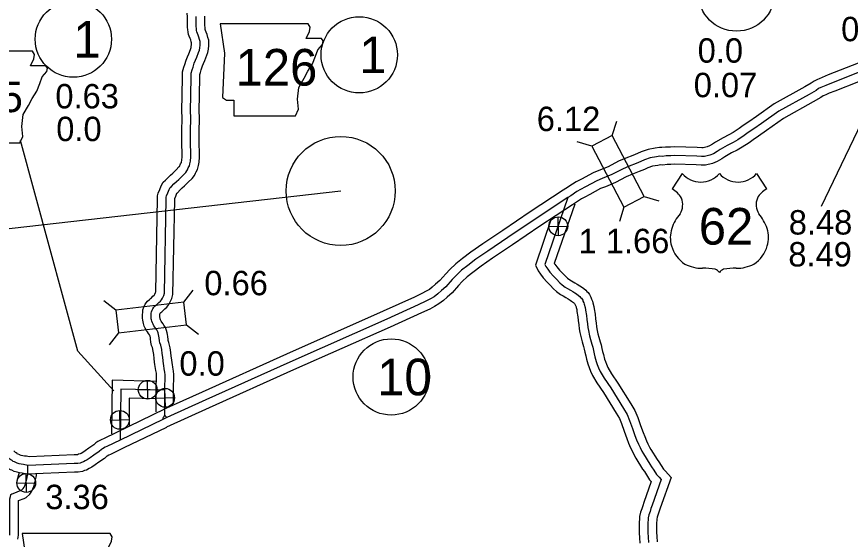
# Model space of a CAD drawing. Extents: x 31699 to 244310, y -8841 to 11474.
# Drawn here: x 148680 to 149641, y 393 to 996 of the extents above; entities that cross this region are included whole.
import ezdxf

# ---------------------------------------------------------------- set-up
doc = ezdxf.new("R2010")
doc.units = 0
for name, color, linetype in [('B_Logo', 7, 'Continuous'), ('G-ANNO-TEXT', 7, 'Continuous'), ('Level 21', 7, 'Continuous'), ('Level 48', 7, 'Continuous'), ('Level 55', 7, 'Continuous'), ('R_Border Notes', 7, 'Continuous'), ('R_XS_EARTHWORK_STAGE1', 7, 'Continuous'), ('R_XS_EARTHWORK_STAGE2', 7, 'Continuous'), ('S_AREA_CALC', 7, 'Continuous'), ('S_WALL', 7, 'Continuous'), ('S_WALL_ANNOT', 7, 'Continuous')]:
    doc.layers.add(name, color=color, linetype=linetype)

msp = doc.modelspace()

# ---------------------------------------------------------------- linework, layer by layer
for p, q in [((149447.47, 814.89), (149435.93, 797.05)), ((149533.27, 814.89), (149544.8, 797.05))]:
    msp.add_line(p, q)
for centre, radius, start, end in [((149468.96, 832.97), 28.08, 220.07504, 319.67012), ((149511.78, 832.97), 28.08, 220.32988, 319.92496), ((149420.86, 771.14), 29.98, 30.7809, 59.98827), ((149559.88, 771.14), 29.98, 120.01173, 149.2191), ((149427.45, 779.05), 20.55, 328.81046, 21.21077), ((149553.29, 779.05), 20.55, 158.78923, 211.18954), ((149481.19, 736.93), 47.94, 138.95648, 162.69135), ((149499.54, 736.93), 47.94, 17.30865, 41.04352), ((149465.37, 740.85), 31.68, 160.95764, 197.38186), ((149515.37, 740.85), 31.68, 342.61814, 19.04236), ((149470.52, 740.94), 36.66, 195.10743, 237.13119), ((149510.21, 740.94), 36.66, 302.86881, 344.89257), ((149471.21, 752.49), 47.07, 244.07708, 269.57785), ((149472.29, 619.21), 86.22, 81.19416, 90.95387), ((149483.08, 696.52), 8.26, 28.03422, 72.98637), ((149497.66, 696.52), 8.26, 107.01363, 151.96578), ((149508.44, 619.21), 86.22, 89.04613, 98.80584), ((149509.53, 752.49), 47.07, 270.42215, 295.92292)]:
    msp.add_arc(centre, radius, start, end)
at = {"layer": 'B_Logo'}
for points in [[(148850.64, 564.65), (148850.85, 582.57), (148850.76, 585.5), (148849.97, 589.29), (148849.31, 593.14), (148849.17, 595.21), (148848.73, 598.47), (148848.12, 602.73), (148847.65, 606.99), (148847.03, 611.78), (148845.8, 616.82), (148844.92, 619.26), (148844.37, 621.65), (148844.06, 625.18), (148843.73, 626.98), (148843.33, 629.04), (148843, 630.9), (148842.42, 632.28), (148841.16, 634.25), (148840.11, 635.75), (148838.98, 637.58), (148837.87, 639.08), (148837.01, 640.79), (148836.23, 642.37), (148835.63, 644.36), (148835.24, 645.88), (148835, 647.14), (148834.82, 648.68), (148834.78, 649.88), (148834.8, 651.42), (148834.99, 653.49), (148835.2, 655.24), (148835.81, 657.13), (148836.55, 658.82), (148837.83, 660.54), (148839.38, 661.93), (148840.55, 662.9), (148841.91, 664.08), (148843.78, 665.95), (148845.53, 667.54), (148846.88, 669.12), (148847.88, 671.03), (148849.25, 674.01), (148850.03, 676.78), (148852, 785.05), (148852.19, 787.46), (148852.54, 789.08), (148854.09, 792.47), (148855.5, 796.39), (148856.69, 798.5), (148858.18, 799.82), (148861.15, 802.86), (148863.99, 805.69), (148866.65, 807.92), (148870.52, 811.79), (148874.65, 816), (148876.12, 817.72), (148876.74, 819.21), (148877.67, 821.38), (148879, 823.49), (148879.59, 825.92), (148880.14, 829.21), (148880.46, 833.9), (148880.39, 837.91), (148880.47, 841.59), (148880.26, 845.93), (148880.18, 850.53), (148880.07, 855.74), (148880.13, 860.16), (148880.08, 863.7), (148880.13, 868.18), (148880.4, 874.07), (148880.48, 879.75), (148880.34, 886.23), (148880.98, 925.62), (148881.01, 930.63), (148882.09, 934.48), (148883.12, 937.45), (148884.5, 942.24), (148885.85, 945.69), (148887.4, 949.22), (148889.49, 954.64), (148890.4, 957.34), (148890.98, 959.83), (148891.28, 962.98), (148891.21, 967.19), (148890.54, 969.37), (148889.98, 972.1), (148888.97, 974.47), (148888.24, 976.52), (148887.65, 978.24), (148887.26, 979.83), (148886.99, 982.16), (148886.71, 984.49), (148886.59, 986.02), (148886.85, 988.17), (148886.78, 992.51), (148886.66, 996.05)], [(149674.71, 940.86), (149619.63, 919.27), (149612.99, 916.58), (149609.31, 914.92), (149607.34, 914.19), (149604.78, 912.9), (149601.85, 910.8), (149593.74, 906.06), (149559.05, 886.87), (149539.06, 872.45), (149530, 866.21), (149523.41, 861.98), (149518.86, 858.56), (149511.42, 853.7), (149506.05, 850.65), (149499.37, 847.29), (149491.26, 842.55), (149487.8, 840.16), (149483.42, 837.68), (149479.14, 836), (149473, 834.4), (149469.86, 834.43), (149464.12, 834.84), (149438.57, 835.47), (149434.24, 835.4), (149429.11, 835.3), (149424.67, 834.62), (149421.8, 834.72), (149417.76, 834.12), (149410.66, 832.96), (149404, 830.73), (149399.74, 828.65), (149394.21, 826.47), (149386.32, 823.47), (149378.37, 819.93), (149366.31, 813.59), (149355.07, 808.88), (149348.95, 806.41), (149336.05, 799.5), (149330.09, 796.36), (149325.97, 793.96), (149318.79, 789.24), (149315.46, 787.13)], [(149315.46, 787.13), (149277.63, 762.23), (149246.2, 740.88), (149223.12, 725.22), (149209.5, 716.02), (149199.94, 708.62), (149192.73, 703.11), (149186.53, 697.09), (149181.95, 692.39), (149174.82, 684.14), (149169.64, 679.63), (149165.56, 675.95), (149161.27, 672.67), (149156.88, 670.25), (149151.58, 667.34), (149142.65, 663.1), (149106.6, 646.68), (148994.93, 597.18), (148897.79, 553.49), (148853.07, 533.25)], [(149315.46, 787.13), (149288.95, 709.73), (149290.01, 707.63), (149292.25, 704.36), (149294.9, 700.84), (149298.78, 696.49), (149302.57, 692.74), (149306.1, 688.71), (149308.91, 686.26), (149312.47, 683.57), (149314.97, 682.25), (149318.44, 680.22), (149321.09, 678.64), (149323.68, 676.99), (149325.38, 675.77), (149327.91, 673.98), (149329.28, 672.96), (149330.24, 671.85), (149331.21, 670.95), (149331.91, 669.97), (149332.62, 668.52), (149332.92, 667.53), (149333.78, 665.69), (149334.43, 664.1), (149334.81, 662.85), (149335.27, 660.92), (149335.49, 660.4), (149335.86, 657), (149337.13, 650.96), (149337.55, 646.16), (149338.05, 641.23), (149338.52, 636.97), (149339.17, 633.45), (149340.57, 627.48), (149341.7, 623.31), (149343.22, 617.74), (149344.19, 614.5), (149344.98, 610.71), (149345.91, 606.8), (149346.83, 603.22), (149348.34, 597.79), (149349.38, 594.35), (149350.91, 590.59), (149352.91, 586.38), (149357.5, 578.44), (149364.93, 567.59), (149379.64, 543.54), (149383.93, 536.8), (149386.76, 529.74), (149389.92, 520.69), (149392.93, 512.43), (149394.89, 507.48), (149396.99, 502.34), (149398.85, 498.52), (149400.99, 494.38), (149402.69, 491.23), (149410.08, 479.24), (149412.1, 476.43), (149414.84, 472.38), (149417.8, 467.4), (149420.77, 464.29), (149423.19, 461.63), (149412.7, 431.87), (149411.43, 428.09), (149410.4, 424.78), (149409.06, 420.99), (149408.24, 417.43), (149408.05, 415.21), (149407.95, 412.2), (149407.8, 408.59), (149407.74, 404.44), (149407.8, 400.5), (149408.31, 395.04), (149408.71, 389.1)], [(148799.68, 565.92), (148799.08, 507.08)], [(148850.64, 564.65), (148799.68, 565.92)], [(148848.09, 530.81), (148848.57, 532.3), (148849.13, 533.45), (148849.83, 534.54), (148850.58, 536.11), (148850.64, 564.65)], [(148848.09, 530.81), (148799.08, 507.08), (148783.73, 499.56), (148781.89, 498.83), (148778.74, 497.19), (148777.44, 496.22), (148774.79, 493.79), (148768.73, 489.71), (148764.63, 486.71), (148761.11, 484.32), (148758.68, 483.04), (148756.59, 481.9), (148754.41, 481.36), (148752.77, 480.57), (148750.04, 480.21), (148746.11, 480.29), (148692.94, 477.74)], [(148853.07, 533.25), (148848.09, 530.81)], [(148853.07, 533.25), (148851.76, 534.54), (148851.08, 535.12), (148850.58, 536.11)], [(148692.94, 477.74), (148689.18, 478.62), (148687.44, 478.83), (148684.69, 479.28), (148682.61, 479.74), (148680.19, 480.33), (148678.63, 481.15), (148677.01, 482.03), (148675.66, 482.59), (148674.43, 483.42), (148673.61, 483.99), (148672.93, 484.44), (148671.91, 485.07), (148671.36, 485.59), (148670.26, 486.56)], [(148685.51, 449.56), (148687.27, 451.21), (148688.37, 452.84), (148689.07, 454.46), (148689.75, 456.55), (148691.59, 463.81), (148692.2, 466.3), (148692.44, 467.57), (148692.54, 468.98), (148692.68, 471.52), (148692.48, 477.54)], [(148671.73, 397.57), (148671.92, 398.44), (148671.8, 409.67), (148671.93, 439.29), (148672.41, 441.98), (148672.58, 442.99), (148672.84, 443.59), (148673.09, 444.2), (148674.14, 445.03), (148675.59, 445.66), (148684.71, 449.28), (148685.51, 449.56)]]:
    msp.add_lwpolyline(points, dxfattribs=at)
at = {"layer": 'G-ANNO-TEXT'}
for points in [[(148914.43, 987.58), (148919.5, 953.74), (148917.25, 902.42), (148921.76, 899.6), (148930.22, 899.6), (148930.22, 881.56), (149001.27, 881.56), (149004.65, 888.89), (149003.53, 900.73), (149005.22, 914.27), (149011.42, 924.98), (149015.37, 932.88), (149021.01, 941.34), (149024.39, 950.36), (149027.21, 957.69), (149032.29, 963.89), (149033.42, 967.84), (149031.16, 970.66), (149013.68, 970.66), (149017.62, 978.55), (149018.19, 983.63), (149015.85, 987.53)], [(148596.42, 956.1), (148601.49, 922.26), (148599.24, 870.95), (148603.75, 868.13), (148612.21, 868.13), (148612.21, 850.08), (148683.26, 850.08), (148686.64, 857.41), (148685.52, 869.25), (148687.21, 882.79), (148693.41, 893.5), (148697.36, 901.4), (148703, 909.86), (148706.38, 918.88), (148709.2, 926.21), (148714.28, 932.41), (148715.4, 936.36), (148713.15, 939.18), (148695.67, 939.18), (148699.61, 947.08), (148700.18, 952.15), (148697.84, 956.05)], [(148685.96, 399.48), (148691.03, 365.65), (148688.78, 314.33), (148693.29, 311.51), (148701.75, 311.51), (148701.75, 293.46), (148772.8, 293.46), (148776.18, 300.8), (148775.06, 312.64), (148776.75, 326.17), (148782.95, 336.89), (148786.9, 344.78), (148792.54, 353.24), (148795.92, 362.26), (148798.74, 369.59), (148803.82, 375.8), (148804.95, 379.75), (148802.69, 382.57), (148785.21, 382.57), (148789.15, 390.46), (148789.72, 395.54), (148787.38, 399.43)]]:
    msp.add_lwpolyline(points, close=True, dxfattribs=at)
msp.add_lwpolyline([(148791.87, 564.14), (148750.3, 609.86), (148684.04, 852.82)], dxfattribs=at)
at = {"layer": 'Level 21'}
for p, q in [((149304.72, 743.06), (149304.22, 764.75)), ((149293.62, 753.66), (149315.32, 754.16)), ((148831.09, 554.41), (148830.59, 576.11)), ((148820, 565.01), (148841.69, 565.51)), ((148851.16, 545.04), (148850.66, 566.74)), ((148840.06, 555.64), (148861.76, 556.14)), ((148798.98, 519.62), (148798.48, 541.32)), ((148787.89, 530.22), (148809.58, 530.72)), ((148690.94, 446.83), (148690.44, 468.53)), ((148679.84, 457.43), (148701.54, 457.93))]:
    msp.add_line(p, q, dxfattribs=at)
for centre in [(149304.47, 753.91), (148830.84, 565.26), (148850.91, 555.89), (148798.73, 530.47), (148690.69, 457.68)]:
    msp.add_circle(centre, 10.85, dxfattribs=at)
at = {"layer": 'Level 48'}
msp.add_line((143596.86, 175.37), (149053.46, 794.68), dxfattribs=at)
msp.add_circle((149053.46, 794.68), 62.97, dxfattribs=at)
at = {"layer": 'Level 55'}
for points in [[(149323.38, 779.38), (149299.91, 710.88), (149300.38, 710.2), (149302.65, 707.18), (149306.04, 703.37), (149309.85, 699.59), (149313.17, 695.81), (149315.22, 694.03), (149317.85, 692.04), (149319.83, 690.99), (149323.53, 688.83), (149326.35, 687.15), (149329.27, 685.28), (149331.17, 683.93), (149333.8, 682.06), (149336.11, 680.34), (149337.44, 678.81), (149338.77, 677.56), (149340.52, 675.12), (149341.95, 672.2), (149342.29, 671.11), (149342.94, 669.71), (149343.87, 667.44), (149344.47, 665.45), (149345.43, 661.43), (149345.75, 658.58), (149347.04, 652.43), (149347.51, 647.1), (149347.99, 642.28), (149348.42, 638.43), (149348.96, 635.49), (149350.26, 629.93), (149351.35, 625.93), (149352.83, 620.49), (149353.89, 616.96), (149354.74, 612.89), (149355.62, 609.2), (149356.49, 605.8), (149357.94, 600.59), (149358.82, 597.69), (149360.06, 594.62), (149361.77, 591.04), (149365.97, 583.78), (149373.32, 573.03), (149388.13, 548.84), (149392.87, 541.38), (149396.13, 533.25), (149399.34, 524.05), (149402.28, 515.99), (149404.17, 511.22), (149406.13, 506.42), (149407.79, 503.01), (149409.83, 499.05), (149411.35, 496.24), (149418.4, 484.8), (149420.31, 482.15), (149423.29, 477.73), (149425.82, 473.48), (149428.09, 471.1), (149434.6, 463.93), (149422.16, 428.62), (149420.94, 425.01), (149419.89, 421.63), (149418.68, 418.2), (149418.15, 415.87), (149418.04, 414.61), (149417.94, 411.83), (149417.8, 408.31), (149417.74, 404.45), (149417.79, 401.05), (149418.28, 395.84), (149418.68, 389.85)], [(149296.45, 762.5), (149278.12, 708.97), (149281.4, 702.52), (149284.13, 698.53), (149287.16, 694.5), (149291.52, 689.6), (149295.28, 685.88), (149299.02, 681.61), (149302.6, 678.49), (149307.08, 675.1), (149310.12, 673.5), (149313.35, 671.61), (149315.83, 670.13), (149318.08, 668.69), (149319.59, 667.62), (149322.02, 665.9), (149322.44, 665.58), (149323.05, 664.9), (149323.17, 664.78), (149324.62, 661.67), (149324.99, 660.76), (149325.15, 660.25), (149325.69, 657.97), (149325.98, 655.42), (149327.22, 649.49), (149327.6, 645.22), (149328.1, 640.18), (149328.62, 635.51), (149329.38, 631.4), (149330.87, 625.03), (149332.05, 620.68), (149333.6, 614.99), (149334.49, 612.03), (149335.22, 608.54), (149336.2, 604.41), (149337.17, 600.64), (149338.74, 595), (149339.95, 591.01), (149341.75, 586.56), (149344.05, 581.72), (149349.04, 573.11), (149356.53, 562.15), (149371.16, 538.25), (149374.99, 532.22), (149377.4, 526.23), (149380.51, 517.33), (149383.58, 508.88), (149385.61, 503.75), (149387.86, 498.26), (149389.91, 494.04), (149392.14, 489.71), (149394.03, 486.23), (149401.76, 473.69), (149403.9, 470.71), (149406.39, 467.03), (149409.78, 461.31), (149411.75, 459.25), (149403.25, 435.13), (149401.91, 431.17), (149400.91, 427.93), (149399.44, 423.79), (149398.34, 418.98), (149398.06, 415.82), (149397.96, 412.57), (149397.8, 408.87), (149397.74, 404.44), (149397.81, 399.95), (149398.34, 394.24), (149398.74, 388.35)], [(148789.79, 576.17), (148789.15, 514.36)], [(148809.58, 555.67), (148809.26, 524.17)], [(148680.92, 392.61), (148681.93, 397.47), (148681.8, 409.7), (148681.92, 437.41), (148688.25, 439.92), (148690.73, 440.82)]]:
    msp.add_lwpolyline(points, dxfattribs=at)
at = {"layer": 'R_Border Notes'}
for centre in [(149510.06, 1023.09), (148745.02, 969.83), (149074.86, 951.77), (149111.81, 579.98)]:
    msp.add_circle(centre, 44, dxfattribs=at)
at = {"layer": 'R_XS_EARTHWORK_STAGE1'}
for p, q in [((149366.61, 858.5), (149371.83, 875.31)), ((149343.25, 846.2), (149326.44, 851.42)), ((149403.49, 788.41), (149420.3, 783.19)), ((149380.13, 776.11), (149374.91, 759.31)), ((148872.57, 666.44), (148883.45, 680.28)), ((148793.94, 657.02), (148780.1, 667.89)), ((148875.72, 640.23), (148889.55, 629.36)), ((148797.08, 630.8), (148786.2, 616.97))]:
    msp.add_line(p, q, dxfattribs=at)
for points in [[(149343.25, 846.2), (149380.13, 776.11), (149403.49, 788.41), (149366.61, 858.5)], [(148797.08, 630.8), (148875.72, 640.23), (148872.57, 666.44), (148793.94, 657.02)]]:
    msp.add_lwpolyline(points, close=True, dxfattribs=at)
at = {"layer": 'R_XS_EARTHWORK_STAGE2'}
for points in [[(148840.64, 564.76), (148840.85, 582.46), (148840.79, 584.31), (148840.14, 587.42), (148839.36, 591.97), (148839.22, 594.21), (148838.83, 597.1), (148838.2, 601.47), (148837.72, 605.79), (148837.18, 609.94), (148836.21, 613.93), (148835.3, 616.45), (148834.47, 620.09), (148834.14, 623.84), (148833.9, 625.13), (148833.5, 627.21), (148833.38, 627.85), (148832.85, 628.68), (148831.74, 630.27), (148830.69, 631.97), (148829.32, 633.82), (148828.06, 636.33), (148826.9, 638.68), (148825.99, 641.69), (148825.48, 643.72), (148825.12, 645.61), (148824.84, 647.92), (148824.78, 649.77), (148824.8, 651.94), (148825.05, 654.56), (148825.39, 657.38), (148826.44, 660.67), (148827.85, 663.89), (148830.42, 667.32), (148832.85, 669.5), (148834.07, 670.52), (148835.1, 671.41), (148836.88, 673.18), (148838.33, 674.5), (148838.55, 674.76), (148838.91, 675.44), (148839.83, 677.47), (148840.05, 678.24), (148842.01, 785.53), (148842.27, 788.9), (148842.99, 792.25), (148844.82, 796.24), (148846.37, 800.57), (148848.82, 804.89), (148851.28, 807.07), (148854.04, 809.89), (148857.23, 813.08), (148859.89, 815.3), (148863.41, 818.82), (148867.27, 822.76), (148867.5, 823.02), (148867.52, 823.09), (148868.78, 826.04), (148869.66, 827.43), (148869.78, 827.93), (148870.2, 830.38), (148870.45, 834.15), (148870.39, 837.94), (148870.47, 841.46), (148870.27, 845.59), (148870.18, 850.34), (148870.07, 855.71), (148870.13, 860.15), (148870.08, 863.69), (148870.13, 868.47), (148870.41, 874.37), (148870.48, 879.71), (148870.34, 886.2), (148870.98, 925.73), (148871.02, 932.04), (148872.54, 937.47), (148873.59, 940.48), (148875.02, 945.45), (148876.61, 949.53), (148878.15, 953.03), (148880.08, 958.03), (148880.77, 960.08), (148881.09, 961.45), (148881.27, 963.37), (148881.23, 965.6), (148880.84, 966.9), (148880.39, 969.11), (148879.66, 970.82), (148878.8, 973.21), (148878.04, 975.43), (148877.4, 978.05), (148877.06, 980.98), (148876.75, 983.52), (148876.55, 986.25), (148876.84, 988.69), (148876.78, 992.26), (148876.68, 995.5), (148876.34, 999.86)], [(148860.64, 564.53), (148860.85, 582.67), (148860.72, 586.7), (148859.79, 591.15), (148859.25, 594.31), (148859.13, 596.2), (148858.64, 599.84), (148858.05, 603.98), (148857.58, 608.19), (148856.87, 613.62), (148855.38, 619.71), (148854.53, 622.08), (148854.27, 623.22), (148853.98, 626.53), (148853.56, 628.83), (148853.16, 630.86), (148852.66, 633.73), (148851.31, 636.95), (148849.47, 639.82), (148848.48, 641.23), (148847.27, 643.19), (148846.42, 644.35), (148845.96, 645.26), (148845.56, 646.07), (148845.27, 647.02), (148845.01, 648.04), (148844.89, 648.68), (148844.8, 649.44), (148844.78, 649.99), (148844.79, 650.89), (148844.94, 652.42), (148845.02, 653.1), (148845.18, 653.59), (148845.25, 653.76), (148845.92, 654.35), (148847.03, 655.28), (148848.73, 656.75), (148850.69, 658.71), (148852.73, 660.58), (148855.21, 663.48), (148856.86, 666.61), (148858.67, 670.56), (148860, 675.31), (148862, 784.57), (148862.1, 785.95), (148863.36, 788.69), (148864.6, 792.14), (148865.08, 792.58), (148868.26, 795.83), (148870.74, 798.3), (148873.4, 800.53), (148877.63, 804.75), (148882.02, 809.24), (148884.75, 812.42), (148885.96, 815.33), (148886.55, 816.72), (148888.33, 819.55), (148889.39, 823.91), (148890.09, 828.04), (148890.46, 833.65), (148890.39, 837.88), (148890.48, 841.72), (148890.26, 846.26), (148890.18, 850.73), (148890.07, 855.78), (148890.13, 860.17), (148890.08, 863.71), (148890.13, 867.89), (148890.4, 873.77), (148890.49, 879.79), (148890.34, 886.26), (148890.98, 925.5), (148891, 929.23), (148891.63, 931.49), (148892.66, 934.43), (148893.98, 939.03), (148895.09, 941.86), (148896.65, 945.41), (148898.9, 951.24), (148900.03, 954.59), (148900.88, 958.21), (148901.29, 962.6), (148901.18, 968.78), (148900.24, 971.85), (148899.58, 975.09), (148898.29, 978.12), (148897.67, 979.83), (148897.26, 981.04), (148897.12, 981.6), (148896.92, 983.33), (148896.66, 985.46), (148896.64, 985.79), (148896.87, 987.65), (148896.78, 992.76), (148896.65, 996.59)], [(148840.26, 574.91), (148789.79, 576.17)], [(148840.59, 539.78), (148840.64, 564.67)], [(148860.61, 549.15), (148860.64, 564.63)], [(148839.38, 554.92), (148809.58, 555.67)], [(148679.72, 458.06), (148680.14, 459.34), (148681.89, 466.23), (148682.42, 468.41), (148682.51, 468.86), (148682.54, 469.39)], [(148690.76, 440.79), (148694.93, 444.67), (148697.18, 448.03), (148698.43, 450.91), (148699.36, 453.75), (148701.29, 461.39), (148701.98, 464.19), (148702.37, 466.29), (148702.5, 468.09)]]:
    msp.add_lwpolyline(points, dxfattribs=at)
at = {"layer": 'S_AREA_CALC'}
for points in [[(149671.17, 950.21), (149615.93, 928.56), (149609.06, 925.77), (149605.51, 924.18), (149603.34, 923.37), (149599.59, 921.48), (149596.4, 919.2), (149588.8, 914.75), (149553.68, 895.33), (149533.3, 880.62), (149524.46, 874.53), (149517.7, 870.2), (149513.11, 866.75), (149506.21, 862.24), (149501.33, 859.47), (149494.59, 856.08), (149485.88, 850.99), (149482.49, 848.64), (149479.11, 846.73), (149476.04, 845.53), (149471.76, 844.41), (149470.27, 844.42), (149464.6, 844.83), (149438.61, 845.48), (149434.06, 845.4), (149428.25, 845.28), (149424.09, 844.65), (149421.25, 844.75), (149416.21, 844), (149408.25, 842.69), (149400.21, 840.01), (149395.71, 837.81), (149390.6, 835.79), (149382.51, 832.72), (149374, 828.94), (149362.04, 822.64), (149351.26, 818.13), (149344.71, 815.48), (149331.36, 808.33), (149325.24, 805.11), (149320.7, 802.46), (149313.37, 797.64), (149310.1, 795.57)], [(149678.24, 931.5), (149623.33, 909.98), (149616.92, 907.38), (149613.11, 905.66), (149611.34, 905), (149609.97, 904.32), (149607.3, 902.4), (149598.69, 897.36), (149564.41, 878.41), (149544.83, 864.28), (149535.54, 857.88), (149529.12, 853.76), (149524.6, 850.36), (149516.63, 845.16), (149510.77, 841.83), (149504.14, 838.5), (149496.63, 834.1), (149493.12, 831.68), (149487.73, 828.63), (149482.24, 826.47), (149474.23, 824.38), (149469.46, 824.43), (149463.64, 824.85), (149438.53, 825.47), (149434.43, 825.4), (149429.97, 825.31), (149425.25, 824.59), (149422.35, 824.7), (149419.3, 824.24), (149413.07, 823.22), (149407.79, 821.46), (149403.78, 819.5), (149397.83, 817.14), (149390.12, 814.22), (149382.73, 810.93), (149370.58, 804.54), (149358.88, 799.63), (149353.2, 797.34), (149340.74, 790.67), (149334.94, 787.62), (149331.24, 785.45), (149324.22, 780.84), (149320.82, 778.69)], [(149309.97, 795.48), (149272.07, 770.54), (149240.59, 749.16), (149217.52, 733.5), (149203.63, 724.13), (149193.84, 716.55), (149186.18, 710.69), (149179.46, 704.17), (149174.58, 699.16), (149167.72, 691.21), (149163.01, 687.11), (149159.16, 683.65), (149155.79, 681.07), (149152.06, 679.01), (149147.02, 676.25), (149138.44, 672.17), (149102.51, 655.81), (148990.85, 606.31), (148893.68, 562.61), (148848.95, 542.36)], [(149320.96, 778.78), (149283.18, 753.92), (149251.82, 732.61), (149228.73, 716.94), (149215.36, 707.91), (149206.04, 700.7), (149199.27, 695.52), (149193.59, 690.01), (149189.32, 685.63), (149181.92, 677.07), (149176.27, 672.14), (149171.95, 668.25), (149166.75, 664.27), (149161.7, 661.49), (149156.14, 658.43), (149146.87, 654.04), (149110.7, 637.56), (148999.01, 588.05), (148901.91, 544.38), (148852.48, 522)], [(148850.27, 542.98), (148794.7, 516.07), (148779.69, 508.72), (148777.73, 507.94), (148773.39, 505.68), (148771.05, 503.92), (148768.59, 501.67), (148762.98, 497.9), (148758.86, 494.88), (148755.95, 492.9), (148753.96, 491.85), (148752.94, 491.3), (148751, 490.82), (148749.88, 490.28), (148749.48, 490.23), (148745.96, 490.29), (148693.93, 487.8)], [(148852.44, 521.81), (148803.46, 498.09), (148787.78, 490.41), (148786.05, 489.73), (148784.1, 488.71), (148783.84, 488.51), (148780.99, 485.91), (148774.48, 481.53), (148770.39, 478.53), (148766.27, 475.74), (148763.41, 474.22), (148760.23, 472.5), (148757.81, 471.9), (148755.65, 470.86), (148750.61, 470.2), (148746.26, 470.28), (148692.03, 467.69)], [(148694.09, 487.74), (148690.93, 488.48), (148688.84, 488.73), (148686.59, 489.1), (148684.89, 489.48), (148683.75, 489.76), (148683.34, 489.97), (148681.31, 491.08), (148680.41, 491.45), (148680.1, 491.65), (148679.22, 492.27), (148678.31, 492.87), (148678.02, 493.05), (148676.2, 494.65)], [(148692.03, 467.69), (148687.44, 468.76), (148686.04, 468.93), (148682.8, 469.45), (148680.34, 470), (148676.64, 470.91), (148673.93, 472.32), (148672.71, 472.99), (148670.9, 473.73), (148668.76, 475.18), (148668, 475.71), (148667.55, 476.01), (148665.78, 477.11), (148664.63, 478.19), (148664.43, 478.37)]]:
    msp.add_lwpolyline(points, dxfattribs=at)
at = {"layer": 'S_WALL'}
msp.add_lwpolyline([(149608.18, 777.26), (149668.38, 902.83), (149712.62, 905.73)], dxfattribs=at)

# ---------------------------------------------------------------- texts
msp.add_text('62', height=42.24).set_placement((149466.58, 732.79))
at = {"layer": 'G-ANNO-TEXT'}
for s, height, p in [('126', 42.24, (148932.22, 916.31)), ('345', 35.2, (148608.26, 885.66))]:
    msp.add_text(s, height=height, dxfattribs=at).set_placement(p)
at = {"layer": 'R_Border Notes'}
for s, p in [('1', (148745.02, 948.71)), ('1', (149074.86, 930.65)), ('10', (149095.54, 558.86))]:
    msp.add_text(s, height=42.24, dxfattribs=at).set_placement(p)
at = {"layer": 'S_WALL'}
for s, p in [('6.12', (149279.64, 863.81)), ('8.48', (149570.38, 744.38)), ('8.49', (149569.87, 707.52)), ('0.66', (148896.16, 674.32))]:
    msp.add_text(s, height=28.16, dxfattribs=at).set_placement(p)
at = {"layer": 'S_WALL_ANNOT'}
for s, p in [('0.0', (149630.79, 967.49)), ('0.0', (149465.26, 942.75)), ('0.07', (149460.74, 902.89)), ('0.63', (148724.31, 889.97)), ('0.0', (148725.32, 852.21)), ('1 1.66', (149327.89, 722.88)), ('0.0', (148867.37, 581.5)), ('3.36', (148712.65, 427.42))]:
    msp.add_text(s, height=28.16, dxfattribs=at).set_placement(p)

doc.saveas('drawing.dxf')
